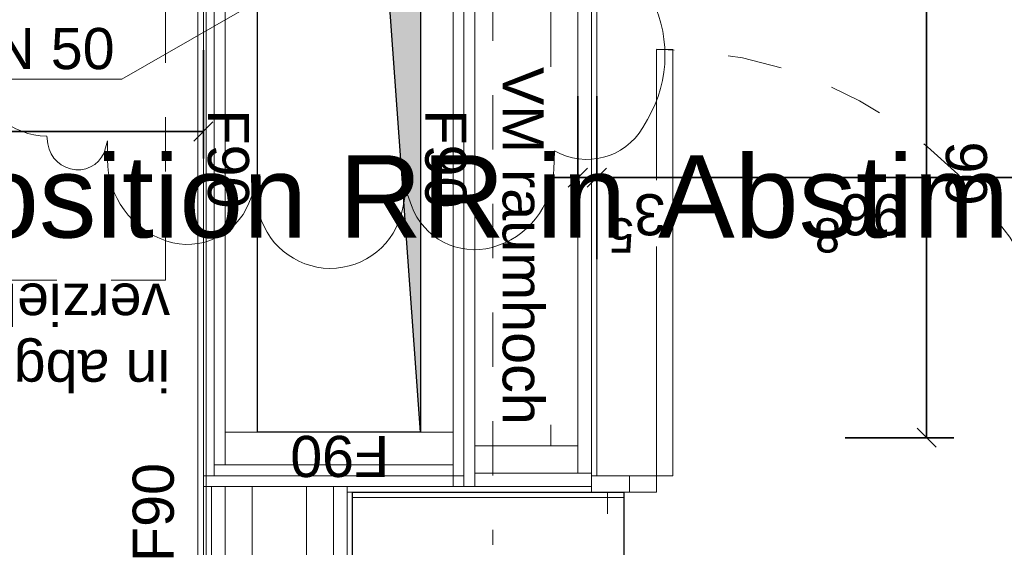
# Model space of a CAD drawing. Header units: metres. Extents: x -13 to 93, y -119 to 25.
# Tile 397 of 656: x 29.672 to 31.486, y -30.837 to -29.866. Entities that reach past the tile are written whole.
import ezdxf

# ---------------------------------------------------------------- set-up
doc = ezdxf.new("R2010")
doc.units = ezdxf.units.M
doc.header["$LTSCALE"] = 0.00508
doc.header["$PDMODE"] = 1
doc.header["$PDSIZE"] = -2
doc.linetypes.add('STYLE_05', pattern=[0.19684, 0.069505, -0.127335])
doc.linetypes.add('STYLE_12', pattern=[0.20828, 0.069425, -0.138855])
doc.layers.get('0').update_dxf_attribs({"lineweight": 18})
for name, color, linetype, lineweight in [('3-4-0 Innenwände', 7, 'Continuous', 35), ('3-4-0-5 Trennwand', 7, 'Continuous', 35), ('3-4-2-2 NTragIW GK', 7, 'Continuous', 35), ('3-4-4 ITüren', 7, 'Continuous', 25), ('3-4-5 IWBekleidungen', 7, 'Continuous', 25), ('3-5-1-1 DeckenDurchb', 7, 'Continuous', 25), ('4-1-1 Abwasseranlgn', 7, 'Continuous', 25), ('6-1-0 Ausstattung', 7, 'Continuous', 25), ('Bemaßung', 7, 'Continuous', 18), ('Plan-Text-Hinweis', 7, 'Continuous', 13), ('Plan-Text-Kerne', 7, 'Continuous', 13)]:
    doc.layers.add(name, color=color, linetype=linetype, lineweight=lineweight)
doc.layers.get('0').freeze()
doc.styles.add('Arial', font='ARIAL.TTF')
doc.dimstyles.new('MTZ_200', dxfattribs={"dimtxt": 0.075762, "dimasz": 0.000706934, "dimexe": 0.001, "dimexo": 0.003, "dimgap": 0.0001, "dimtad": 1, "dimdec": 4, "dimzin": 11, "dimtxsty": 'Arial', "dimblk": 'VW_SLASH', "dimcen": 0, "dimdle": 0.001, "dimazin": 0, "dimtfac": 1, "dimtdec": 4, "dimtix": 1, "dimtmove": 0, "dimatfit": 0, "dimldrblk": 'VW_FILLEDARROW', "dimfxl": 0, "dimfrac": 2, "dimtolj": 1, "dimtzin": 11, "dimarcsym": 0})

# ---------------------------------------------------------------- blocks, each defined once
blk = doc.blocks.new('*U78')
at = {"layer": '3-4-4 ITüren', "color": 7, "linetype": 'Continuous', "lineweight": 18}
for points in [[(1.72, -5.565), (1.77, -5.565), (1.77, -5.595), (1.72, -5.595)], [(2.555, -5.565), (2.605, -5.565), (2.605, -5.595), (2.555, -5.595)], [(2.525, -5.595), (2.555, -5.595), (2.555, -6.3799), (2.525, -6.3799)]]:
    blk.add_lwpolyline(points, close=True, dxfattribs=at)
at = {"layer": '3-4-4 ITüren', "color": 7, "linetype": 'STYLE_05', "lineweight": 18}
blk.add_arc((2.555, -5.595), 0.785, 180, 270, dxfattribs=at)
blk = doc.blocks.new('*D87')
at = {"layer": 'Bemaßung', "color": 0, "linetype": 'Continuous', "lineweight": -2}
for p, q in [((2.665, -6.2937), (2.665, -6.0937)), ((2.7, -6.2937), (2.7, -6.0937)), ((2.665, -6.1437), (2.5381, -6.1437)), ((2.665, -6.1437), (2.7, -6.1437)), ((2.7, -6.1437), (2.8, -6.1437))]:
    blk.add_line(p, q, dxfattribs=at)
at = {"layer": 'Bemaßung', "color": 0, "linetype": 'Continuous', "lineweight": 20}
for p, q in [((2.6473, -6.1614), (2.6827, -6.126)), ((2.7177, -6.126), (2.6823, -6.1614))]:
    blk.add_line(p, q, dxfattribs=at)
at = {"layer": 'Defpoints', "color": 0, "lineweight": 0}
for p in [(2.7, -6.1437), (2.665, -7.325), (2.7, -7.35)]:
    blk.add_point(p, dxfattribs=at)
at = {"color": 0, "linetype": 'Continuous', "lineweight": -2}
blk.add_wipeout([(2.5381, -6.139), (2.5967, -6.139), (2.5967, -6.017), (2.5381, -6.017)], dxfattribs=at).dxf.layer = 'Bemaßung'
at = {"layer": 'Bemaßung', "color": 0, "insert": (2.5381, -6.0375), "char_height": 0.0758, "attachment_point": 1, "line_spacing_factor": 0.967741, "style": 'Arial'}
blk.add_mtext('3', dxfattribs=at)
at = {"color": 0, "linetype": 'Continuous', "lineweight": -2}
blk.add_wipeout([(2.5961, -6.09), (2.6451, -6.09), (2.6451, -5.9887), (2.5961, -5.9887)], dxfattribs=at).dxf.layer = 'Bemaßung'
at = {"layer": 'Bemaßung', "color": 0, "insert": (2.6206, -6.0059), "char_height": 0.0631, "attachment_point": 2, "line_spacing_factor": 0.967741, "style": 'Arial'}
blk.add_mtext('5', dxfattribs=at)
blk = doc.blocks.new('VW_FILLEDARROW')
at = {"color": 0, "lineweight": -2}
blk.add_solid([(0, 0), (0, 0), (0, 0)], dxfattribs=at)
blk = doc.blocks.new('VW_SLASH')
at = {"color": 0, "linetype": 'ByBlock', "lineweight": -2}
blk.add_line((0, 0), (-1, 0), dxfattribs=at)
at = {"color": 0, "linetype": 'ByBlock', "lineweight": 20}
blk.add_line((0, 0), (0, 0), dxfattribs=at)
blk = doc.blocks.new('*D94')
at = {"layer": 'Bemaßung', "color": 0, "linetype": 'Continuous', "lineweight": -2}
for p, q in [((2.665, -5.9937), (2.665, -6.1937)), ((1.6975, -6.2937), (1.6975, -6.0937)), ((1.6475, -6.1437), (1.6975, -6.1437)), ((1.6975, -6.1437), (2.665, -6.1437)), ((2.665, -6.1437), (2.715, -6.1437))]:
    blk.add_line(p, q, dxfattribs=at)
at = {"layer": 'Bemaßung', "color": 0, "linetype": 'Continuous', "lineweight": 20}
for p, q in [((1.7152, -6.126), (1.6798, -6.1614)), ((2.6473, -6.1614), (2.6827, -6.126))]:
    blk.add_line(p, q, dxfattribs=at)
at = {"layer": 'Defpoints', "color": 0, "lineweight": 0}
for p in [(2.665, -5.6987), (1.6975, -6.1437), (1.6975, -6.1737)]:
    blk.add_point(p, dxfattribs=at)
at = {"color": 0, "linetype": 'Continuous', "lineweight": -2}
blk.add_wipeout([(2.0983, -6.139), (2.2157, -6.139), (2.2157, -6.017), (2.0983, -6.017)], dxfattribs=at).dxf.layer = 'Bemaßung'
at = {"layer": 'Bemaßung', "color": 0, "insert": (2.0983, -6.0375), "char_height": 0.07576, "attachment_point": 1, "line_spacing_factor": 0.967741, "style": 'Arial'}
blk.add_mtext('96', dxfattribs=at)
at = {"color": 0, "linetype": 'Continuous', "lineweight": -2}
blk.add_wipeout([(2.2155, -6.09), (2.2645, -6.09), (2.2645, -5.9887), (2.2155, -5.9887)], dxfattribs=at).dxf.layer = 'Bemaßung'
at = {"layer": 'Bemaßung', "color": 0, "insert": (2.24, -6.0059), "char_height": 0.0631, "attachment_point": 2, "line_spacing_factor": 0.967741, "style": 'Arial'}
blk.add_mtext('8', dxfattribs=at)
blk = doc.blocks.new('*D109')
at = {"layer": 'Bemaßung', "color": 0, "linetype": 'Continuous', "lineweight": 20}
for p, q in [((4.6575, -5.3427), (4.6222, -5.3073)), ((4.6222, -7.4373), (4.6575, -7.4727))]:
    blk.add_line(p, q, dxfattribs=at)
at = {"layer": 'Bemaßung', "color": 0, "linetype": 'Continuous', "lineweight": -2}
for p, q in [((4.4899, -5.325), (4.6899, -5.325)), ((4.6399, -5.375), (4.6399, -5.325)), ((4.6399, -5.325), (4.6399, -7.455)), ((4.6399, -7.455), (4.6399, -7.405)), ((4.4899, -7.455), (4.6899, -7.455))]:
    blk.add_line(p, q, dxfattribs=at)
at = {"layer": 'Defpoints', "color": 0, "lineweight": 0}
for p in [(3.7919, -5.325), (4.6399, -5.325), (3.4, -7.455)]:
    blk.add_point(p, dxfattribs=at)
at = {"color": 0, "linetype": 'Continuous', "lineweight": -2}
blk.add_wipeout([(4.6352, -6.4927), (4.6352, -6.287), (4.5131, -6.287), (4.5131, -6.4927)], dxfattribs=at).dxf.layer = 'Bemaßung'
at = {"layer": 'Bemaßung', "color": 0, "insert": (4.5337, -6.4927), "char_height": 0.07576, "attachment_point": 1, "rotation": 90, "line_spacing_factor": 0.967741, "style": 'Arial'}
blk.add_mtext('2,13', dxfattribs=at)
blk = doc.blocks.new('*D111')
at = {"layer": 'Bemaßung', "color": 0, "linetype": 'Continuous', "lineweight": -2}
for p, q in [((3.39, -6.3787), (3.39, -6.1787)), ((4.96, -6.3787), (4.96, -6.1787)), ((3.39, -6.2287), (3.44, -6.2287)), ((3.39, -6.2287), (4.1772, -6.2287)), ((4.96, -6.2287), (3.39, -6.2287)), ((4.91, -6.2287), (4.96, -6.2287))]:
    blk.add_line(p, q, dxfattribs=at)
at = {"layer": 'Bemaßung', "color": 0, "linetype": 'Continuous', "lineweight": 20}
for p, q in [((3.4077, -6.211), (3.3723, -6.2464)), ((4.9423, -6.2464), (4.9777, -6.211))]:
    blk.add_line(p, q, dxfattribs=at)
at = {"layer": 'Defpoints', "color": 0, "lineweight": 0}
for p in [(4.96, -6.2287), (4.96, -7.255), (3.39, -7.465)]:
    blk.add_point(p, dxfattribs=at)
at = {"color": 0, "linetype": 'Continuous', "lineweight": -2}
blk.add_wipeout([(3.9719, -6.224), (4.1775, -6.224), (4.1775, -6.102), (3.9719, -6.102)], dxfattribs=at).dxf.layer = 'Bemaßung'
at = {"layer": 'Bemaßung', "color": 0, "insert": (3.9719, -6.1225), "char_height": 0.07576, "attachment_point": 1, "line_spacing_factor": 0.967741, "style": 'Arial'}
blk.add_mtext('1,57', dxfattribs=at)
blk = doc.blocks.new('*U145')
at = {"layer": '4-1-1 Abwasseranlgn', "color": 5, "linetype": 'STYLE_05', "lineweight": 13}
for p in [(3.7006, -4.6234), (2.8565, -7.2956)]:
    blk.add_line(p, (2.8565, -5.4675), dxfattribs=at)
blk = doc.blocks.new('*U149')
at = {"layer": '3-5-1-1 DeckenDurchb', "linetype": 'Continuous', "lineweight": 0}
blk.add_hatch(color=19, dxfattribs=at).paths.add_polyline_path([(3.29, -7.465), (2.99, -7.465), (2.99, -5.675), (3.0963, -7.1454)])
at = {"layer": '3-5-1-1 DeckenDurchb'}
for points in [[(3.29, -7.465), (2.99, -7.465), (2.99, -5.675), (3.0963, -7.1454)], [(2.99, -5.675), (3.29, -5.675), (3.29, -7.465), (2.99, -7.465)]]:
    blk.add_lwpolyline(points, close=True, dxfattribs=at)
blk = doc.blocks.new('*D165')
at = {"layer": 'Bemaßung', "color": 0, "linetype": 'Continuous', "lineweight": 20}
for p, q in [((2.0749, -5.6827), (2.0396, -5.6473)), ((2.0396, -6.5473), (2.0749, -6.5827))]:
    blk.add_line(p, q, dxfattribs=at)
at = {"layer": 'Bemaßung', "color": 0, "linetype": 'Continuous', "lineweight": -2}
for p, q in [((2.2072, -5.665), (2.0072, -5.665)), ((2.0572, -5.715), (2.0572, -5.665)), ((2.0572, -5.665), (2.0572, -6.565)), ((2.0572, -6.565), (2.0572, -6.515)), ((2.2072, -6.565), (2.0072, -6.565))]:
    blk.add_line(p, q, dxfattribs=at)
at = {"layer": 'Defpoints', "color": 0, "lineweight": 0}
for p in [(2.0572, -5.665), (2.9763, -5.665), (2.9259, -6.565)]:
    blk.add_point(p, dxfattribs=at)
at = {"layer": 'Bemaßung', "color": 0, "insert": (1.9461, -6.2104), "char_height": 0.07576, "attachment_point": 1, "rotation": 90, "line_spacing_factor": 0.967741, "style": 'Arial'}
blk.add_mtext('90', dxfattribs=at)
blk = doc.blocks.new('*D168')
at = {"layer": 'Bemaßung', "color": 0, "linetype": 'Continuous', "lineweight": -2}
for p, q in [((2.99, -7.8387), (2.99, -8.0387)), ((3.14, -7.8387), (3.14, -8.0387)), ((3.04, -7.9887), (2.99, -7.9887)), ((2.99, -7.9887), (3.14, -7.9887)), ((3.14, -7.9887), (3.09, -7.9887))]:
    blk.add_line(p, q, dxfattribs=at)
at = {"layer": 'Bemaßung', "color": 0, "linetype": 'Continuous', "lineweight": 20}
for p, q in [((3.0077, -7.971), (2.9723, -8.0064)), ((3.1223, -8.0064), (3.1577, -7.971))]:
    blk.add_line(p, q, dxfattribs=at)
at = {"layer": 'Defpoints', "color": 0, "lineweight": 0}
for p in [(2.99, -5.665), (3.14, -5.665), (2.99, -7.9887)]:
    blk.add_point(p, dxfattribs=at)
at = {"layer": 'Bemaßung', "color": 0, "insert": (3.0124, -7.8775), "char_height": 0.07576, "attachment_point": 1, "line_spacing_factor": 0.967741, "style": 'Arial'}
blk.add_mtext('15', dxfattribs=at)
blk = doc.blocks.new('*D172')
at = {"layer": 'Bemaßung', "color": 0, "linetype": 'Continuous', "lineweight": -2}
for p, q in [((3.14, -7.8387), (3.14, -8.0387)), ((5.35, -7.8387), (5.35, -8.0387)), ((3.09, -7.9887), (3.14, -7.9887)), ((3.14, -7.9887), (5.35, -7.9887)), ((5.35, -7.9887), (5.4, -7.9887))]:
    blk.add_line(p, q, dxfattribs=at)
at = {"layer": 'Bemaßung', "color": 0, "linetype": 'Continuous', "lineweight": 20}
for p, q in [((3.1577, -7.971), (3.1223, -8.0064)), ((5.3323, -8.0064), (5.3677, -7.971))]:
    blk.add_line(p, q, dxfattribs=at)
at = {"layer": 'Defpoints', "color": 0, "lineweight": 0}
for p in [(5.35, -4.87), (3.14, -5.665), (3.14, -7.9887)]:
    blk.add_point(p, dxfattribs=at)
at = {"layer": 'Bemaßung', "color": 0, "insert": (4.2324, -7.8775), "char_height": 0.07576, "attachment_point": 1, "line_spacing_factor": 0.967741, "style": 'Arial'}
blk.add_mtext('2,21', dxfattribs=at)
blk = doc.blocks.new('kern_beh-wc+h-wc (2D)')
at = {"layer": '3-4-0-5 Trennwand', "color": 7, "linetype": 'Continuous', "lineweight": 18}
blk.add_lwpolyline([(2.605, -5.565), (2.675, -5.565), (2.675, -5.595), (2.605, -5.595)], close=True, dxfattribs=at)
at = {"layer": '3-4-2-2 NTragIW GK', "color": 7, "linetype": 'Continuous', "lineweight": 18}
for points in [[(3.37529369, -4.065), (3.37529369, -5.575), (3.39, -5.575), (3.39, -4.065)], [(3.125, -4.515), (3.15, -4.515), (3.15, -5.575), (3.125, -5.575)], [(3.15, -4.515), (3.2, -4.515), (3.2, -5.575), (3.15, -5.575)], [(3.3, -4.515), (3.3, -5.575), (3.35, -5.575), (3.35, -4.515)], [(3.35, -4.515), (3.35, -5.575), (3.375, -5.575), (3.375, -4.515)], [(2.675, -5.6), (2.89, -5.6), (2.89, -5.575), (2.675, -5.575)], [(2.91, -7.465), (2.91, -5.575), (2.89, -5.575), (2.89, -7.465)], [(2.93, -5.595), (3.39, -5.595), (3.39, -5.575), (2.93, -5.575)], [(2.7, -7.275), (2.7, -5.6), (2.675, -5.6), (2.675, -7.275)], [(2.7, -5.6), (2.89, -5.6), (2.89, -5.65), (2.7, -5.65)], [(2.93, -7.465), (2.93, -5.595), (2.91, -5.595), (2.91, -7.465)], [(2.93, -5.615), (3.37, -5.615), (3.37, -5.595), (2.93, -5.595)], [(3.37, -7.465), (3.37, -5.595), (3.39, -5.595), (3.39, -7.465)], [(2.93, -5.615), (3.35, -5.615), (3.35, -5.675), (2.93, -5.675)], [(3.35, -7.465), (3.35, -5.615), (3.37, -5.615), (3.37, -7.465)], [(2.7, -7.325), (2.7, -5.65), (2.75, -5.65), (2.75, -7.325)], [(2.93, -7.465), (2.93, -5.675), (2.99, -5.675), (2.99, -7.465)], [(3.35, -7.465), (3.35, -5.675), (3.29, -5.675), (3.29, -7.465)]]:
    blk.add_lwpolyline(points, close=True, dxfattribs=at)
at = {"layer": '3-4-5 IWBekleidungen', "color": 7, "linetype": 'Continuous', "lineweight": 18}
for points in [[(3.115, -4.515), (3.125, -4.515), (3.125, -5.565), (3.115, -5.565)], [(3.115, -5.555), (2.615, -5.555), (2.615, -5.565), (3.115, -5.565)], [(3.125, -5.565), (2.675, -5.565), (2.675, -5.575), (3.125, -5.575)], [(2.675, -7.25), (2.675, -5.595), (2.665, -5.595), (2.665, -7.25)]]:
    blk.add_lwpolyline(points, close=True, dxfattribs=at)
at = {"layer": '6-1-0 Ausstattung', "color": 7, "linetype": 'STYLE_12', "lineweight": 18}
for points in [[(2.615, -4.525), (2.645, -4.525), (2.645, -5.565), (2.615, -5.565)], [(3.46, -5.955), (4.96, -5.955), (4.96, -7.455), (3.46, -7.455)]]:
    blk.add_lwpolyline(points, close=True, dxfattribs=at)
at = {"layer": '6-1-0 Ausstattung'}
blk.add_lwpolyline([(2.615, -4.525), (3.115, -4.525), (3.115, -5.565), (2.615, -5.565)], close=True, dxfattribs=at)
at = {"layer": '3-4-4 ITüren', "color": 7}
blk.add_blockref('*U78', (0, 0), dxfattribs=at)
at = {"layer": '3-5-1-1 DeckenDurchb', "color": 7}
blk.add_blockref('*U149', (0, 0), dxfattribs=at)
at = {"layer": 'Plan-Text-Kerne', "color": 7, "attachment_point": 1, "line_spacing_factor": 0.970546, "style": 'Arial'}
for s, insert, char_height in [('F90\\P', (3.04753102, -5.59265695), 0.075762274), ('in abgeh. Decke in Ebene darunter\\Pverziehen (kein DoBo!)', (3.45123245, -5.7504397), 0.0757622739)]:
    blk.add_mtext(s, dxfattribs=dict(at, insert=insert, char_height=char_height))
at = {"layer": 'Plan-Text-Kerne', "color": 7, "insert": (2.90541798, -6.26931079), "char_height": 0.075762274, "attachment_point": 1, "rotation": 90, "line_spacing_factor": 0.970546, "style": 'Arial'}
blk.add_mtext('F90\\P', dxfattribs=at)
at = {"layer": 'Bemaßung', "color": 7, "linetype": 'Continuous', "lineweight": 18}
dim = blk.add_linear_dim(base=(2.99, -7.98867714), p1=(3.14, -5.665), p2=(2.99, -5.665), dimstyle='MTZ_200', override={"dimtxt": 0.001515, "dimgap": 0.01, "dimdec": 3, "dimlfac": 50, "dimpost": '<>m', "dimtxsty": 'Arial', "dimtmove": 2}, dxfattribs=at)
dim.commit()
dim.dimension.update_dxf_attribs({"geometry": '*D168', "text_midpoint": (2.90888823, -7.97867714), "dimtype": 160})
dim = blk.add_linear_dim(base=(4.63985352, -5.32499999), p1=(3.4, -7.455), p2=(3.79185497, -5.32499999), angle=90, dimstyle='MTZ_200', override={"dimtxt": 0.001515, "dimgap": 0.005, "dimdec": 3, "dimlfac": 50, "dimpost": '<>m', "dimtxsty": 'Arial', "dimtmove": 2}, dxfattribs=at)
dim.commit()
dim.dimension.update_dxf_attribs({"geometry": '*D109', "text_midpoint": (4.63985352, -4.25999998)})
dim = blk.add_linear_dim(base=(2.7, -6.14367714), p1=(2.665, -7.325), p2=(2.7, -7.35), dimstyle='MTZ_200', override={"dimtxt": 0.001515, "dimgap": 0.005, "dimdec": 3, "dimlfac": 50, "dimpost": '<>m', "dimtxsty": 'Arial', "dimtix": 0, "dimtmove": 2}, dxfattribs=at)
dim.commit()
dim.dimension.update_dxf_attribs({"geometry": '*D87', "text_midpoint": (2.64485352, -6.13867714), "dimtype": 160})
dim = blk.add_linear_dim(base=(1.6975, -6.14367714), p1=(2.665, -5.69867714), p2=(1.6975, -6.17367714), dimstyle='MTZ_200', override={"dimtxt": 0.001515, "dimgap": 0.005, "dimdec": 3, "dimlfac": 50, "dimpost": '<>m', "dimtxsty": 'Arial', "dimtmove": 2}, dxfattribs=at)
dim.commit()
dim.dimension.update_dxf_attribs({"geometry": '*D94', "text_midpoint": (2.18125, -6.14367714)})
dim = blk.add_linear_dim(base=(4.96, -6.22867714), p1=(3.39, -7.465), p2=(4.96, -7.255), dimstyle='MTZ_200', override={"dimtxt": 0.001515, "dimgap": 0.005, "dimdec": 3, "dimlfac": 50, "dimpost": '<>m', "dimtxsty": 'Arial', "dimtix": 0, "dimtmove": 2}, dxfattribs=at)
dim.commit()
dim.dimension.update_dxf_attribs({"geometry": '*D111', "text_midpoint": (7.11185497, -6.22367714), "dimtype": 160})
at = {"color": 7, "linetype": 'Continuous', "lineweight": 18}
blk.add_wipeout([(2.86466154, -6.34753546), (2.86466154, -5.68889935), (2.74260043, -5.68889935), (2.74260043, -6.34753546)], dxfattribs=at).dxf.layer = 'Plan-Text-Kerne'
at = {"layer": '3-4-5 IWBekleidungen', "color": 7, "linetype": 'Continuous', "lineweight": 18}
blk.add_lwpolyline([(3.4, -4.065), (3.385, -4.065), (3.385, -7.465), (3.4, -7.465)], close=True, dxfattribs=at)
at = {"layer": '4-1-1 Abwasseranlgn', "color": 7}
blk.add_blockref('*U145', (0, 0), dxfattribs=at)
at = {"layer": 'Plan-Text-Kerne', "color": 7, "attachment_point": 1, "rotation": 90, "line_spacing_factor": 0.970546, "style": 'Arial'}
for s, insert, char_height in [('VM raumhoch', (2.76279371, -6.34753546), 0.0757622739), ('F90\\P', (3.30590602, -6.26931079), 0.075762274)]:
    blk.add_mtext(s, dxfattribs=dict(at, insert=insert, char_height=char_height))
at = {"layer": 'Bemaßung', "color": 7, "linetype": 'Continuous', "lineweight": 18}
dim = blk.add_linear_dim(base=(3.14, -7.9886771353), p1=(5.35, -4.87), p2=(3.14, -5.665), dimstyle='MTZ_200', override={"dimtxt": 0.001515, "dimgap": 0.01, "dimdec": 8, "dimlfac": 50, "dimpost": '<>m', "dimtxsty": 'Arial', "dimtmove": 2}, dxfattribs=at)
dim.commit()
dim.dimension.update_dxf_attribs({"geometry": '*D172', "text_midpoint": (4.3350467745, -7.9786771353), "dimtype": 160})
dim = blk.add_linear_dim(base=(2.05724185, -5.665), p1=(2.92585417, -6.565), p2=(2.97627447, -5.665), angle=90, dimstyle='MTZ_200', override={"dimtxt": 0.001515, "dimgap": 0.01, "dimdec": 3, "dimlfac": 50, "dimpost": '<>m', "dimtxsty": 'Arial', "dimtmove": 2}, dxfattribs=at)
dim.commit()
dim.dimension.update_dxf_attribs({"geometry": '*D165', "text_midpoint": (2.04724185, -5.17832937), "dimtype": 160})

msp = doc.modelspace()

# ---------------------------------------------------------------- block references
at = {"layer": '3-4-0 Innenwände', "color": 7, "rotation": 180}
msp.add_blockref('kern_beh-wc+h-wc (2D)', (33.4, -36.3), dxfattribs=at)

# ---------------------------------------------------------------- next in the draw order: block references
msp.add_blockref('kern_beh-wc+h-wc (2D)', (33.4, -36.3), dxfattribs=at)

# ---------------------------------------------------------------- next in the draw order: block references
msp.add_blockref('kern_beh-wc+h-wc (2D)', (33.4, -36.3), dxfattribs=at)

# ---------------------------------------------------------------- next in the draw order: linework, layer by layer
at = {"layer": 'Plan-Text-Hinweis', "color": 7, "linetype": 'Continuous'}
for p, q in [((30.25, -29.75), (29.86, -29.9751666)), ((29.86, -29.9751666), (29.23414531, -29.9751666))]:
    msp.add_line(p, q, dxfattribs=at)
at = {"layer": 'Plan-Text-Hinweis', "color": 3, "lineweight": 13, "flags": 128}
for points in [[(29.8330528, -30.08857565), (29.83328082, -30.12289513, 0.3216373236), (29.94247031, -30.27296049, 0.3945411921), (30.09400752, -30.20306198), (30.10412962, -30.17822795), (30.11060278, -30.212488, 0.3580369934), (30.24308169, -30.32326564, 0.3601120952), (30.37668219, -30.21466994), (30.38346438, -30.18068306), (30.39336975, -30.20771299, 0.3888817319), (30.54189276, -30.28461409, 0.3279551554), (30.65583102, -30.14167762), (30.65720267, -30.10668733, 0.4122625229), (30.81966414, -30.06401017), (30.82846913, -30.04904579, 0.2701045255), (30.82946031, -29.81448016)], [(29.59, -29.96770148, 0.3563902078), (29.72157934, -30.08020899), (29.72367406, -30.09421282, 0.3501968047), (29.77487838, -30.14178229, 0.3678532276), (29.82991189, -30.10165098), (29.8330528, -30.08857565)]]:
    msp.add_lwpolyline(points, format="xyb", dxfattribs=at)

# ---------------------------------------------------------------- next in the draw order: texts
at = {"layer": 'Plan-Text-Hinweis', "color": 7, "insert": (29.36422917, -29.8807763), "char_height": 0.075762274, "attachment_point": 1, "line_spacing_factor": 0.967741, "style": 'Arial'}
msp.add_mtext('RR DN 50', dxfattribs=at)
at = {"layer": 'Plan-Text-Hinweis', "color": 3, "insert": (29.44815656, -30.11502844), "char_height": 0.1515245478, "attachment_point": 1, "line_spacing_factor": 0.967741, "style": 'Arial'}
msp.add_mtext('Position RR in Abstimmung', dxfattribs=at)
at = {"layer": 'Plan-Text-Hinweis', "insert": (29.87969189, -30.86385211), "char_height": 0.0757622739, "attachment_point": 1, "rotation": 90, "line_spacing_factor": 0.967741, "style": 'Arial'}
msp.add_mtext('{\\C7;\\lF90}', dxfattribs=at)

doc.saveas('drawing.dxf')
